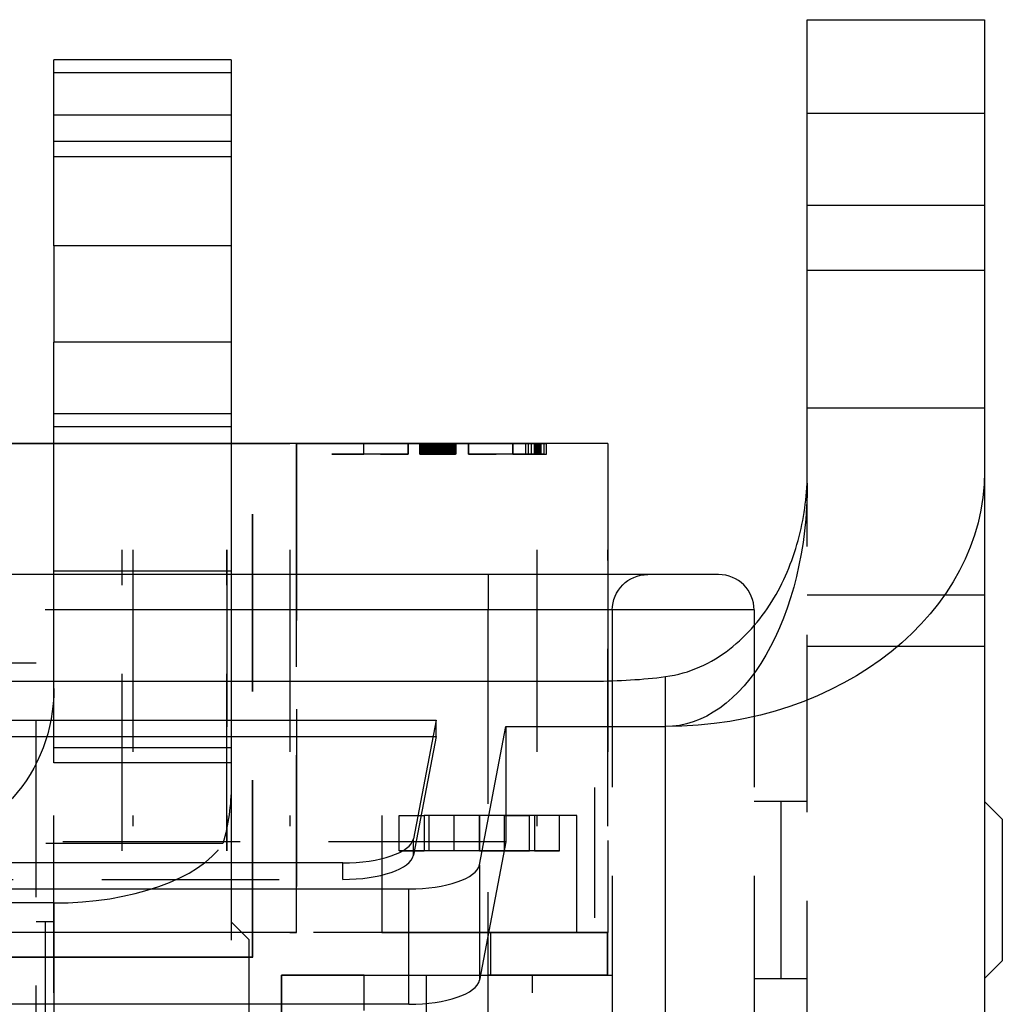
# Model space of a CAD drawing. Extents: x 2651 to 7771, y -1163 to 1075.
# Tile 448 of 490: x 5245 to 5272, y 1005 to 1033. Entities that reach past the tile are written whole.
import ezdxf

# ---------------------------------------------------------------- set-up
doc = ezdxf.new("R2010")
doc.units = 0
doc.header["$LTSCALE"] = 10
doc.linetypes.add('DASHED', pattern=[0.75, 0.5, -0.25])
doc.linetypes.add('PHANTOM', pattern=[2.5, 1.25, -0.25, 0.25, -0.25, 0.25, -0.25])
doc.layers.add('15', color=7, linetype='CONTINUOUS')
doc.layers.add('DIM', color=3, linetype='CONTINUOUS')

# ---------------------------------------------------------------- blocks, each defined once
blk = doc.blocks.new('A$C069B29F4')
at = {"layer": '15', "color": 53, "linetype": 'Continuous'}
for p, q in [((61.3, 632.272), (61.3, 645.351)), ((61.3, 645.351), (66.3, 645.351)), ((66.3, 645.351), (66.3, 632.61)), ((40.05, 642.653), (40.05, 644.217)), ((45.05, 644.217), (40.05, 644.217)), ((45.05, 644.217), (45.05, 642.653)), ((40.05, 638.966), (40.05, 642.653)), ((45.05, 642.653), (45.05, 638.966)), ((40.05, 638.966), (40.05, 636.252)), ((45.05, 638.966), (45.05, 636.252)), ((40.05, 633.859), (40.05, 636.252)), ((45.05, 636.252), (45.05, 633.859)), ((40.05, 633.395), (40.05, 633.859)), ((45.05, 633.859), (45.05, 633.395)), ((66.3, 632.61), (66.3, 615.01)), ((-55.7, 626.689), (55.3, 626.689)), ((-51.23, 625.589), (50.83, 625.589)), ((50.83, 625.589), (50.191, 622.24)), ((52.056, 621.507), (52.8, 625.406)), ((52.8, 625.406), (57.3, 625.406)), ((52.8, 625.406), (52.8, 622.15)), ((-51.141, 625.124), (50.741, 625.124)), ((66.8, 622.795), (66.3, 623.295)), ((66.8, 622.795), (66.8, 618.795)), ((52.8, 622.15), (52.056, 618.25)), ((48.196, 621.558), (-48.596, 621.558)), ((-50.461, 620.825), (50.061, 620.825)), ((66.3, 618.295), (66.8, 618.795)), ((50.061, 617.569), (-50.461, 617.569))]:
    blk.add_line(p, q, dxfattribs=at)
at = {"layer": '15', "color": 252, "linetype": 'DASHED'}
for p, q in [((45.05, 643.851), (40.05, 643.851)), ((61.3, 642.713), (66.3, 642.713)), ((45.05, 641.915), (40.05, 641.915)), ((45.05, 641.482), (40.05, 641.482)), ((61.3, 640.119), (66.3, 640.119)), ((61.3, 638.287), (66.3, 638.287)), ((61.3, 634.396), (66.3, 634.396)), ((41.974, 621.895), (41.974, 630.395)), ((41.977, 621.895), (41.977, 630.395)), ((42.273, 630.395), (42.273, 622.595)), ((44.929, 621.895), (44.929, 630.395)), ((44.931, 630.395), (44.931, 621.895)), ((46.705, 630.395), (46.705, 622.595)), ((53.67, 630.395), (53.67, 622.595)), ((55.67, 622.595), (55.67, 630.395)), ((45.05, 629.789), (40.05, 629.789)), ((42.277, 629.695), (42.277, 622.595)), ((46.708, 629.695), (46.708, 622.595)), ((53.673, 629.695), (53.673, 622.595)), ((61.3, 627.678), (66.3, 627.678)), ((52.3, 615.73), (52.3, 626.689)), ((45.05, 624.383), (40.05, 624.383)), ((55.3, 623.689), (55.3, 620.013)), ((50.191, 621.775), (50.191, 622.24)), ((48.196, 621.093), (48.196, 621.558)), ((40.05, 620.428), (40.05, 612.892)), ((52.368, 619.595), (52.368, 618.395)), ((52.374, 618.395), (52.374, 619.595)), ((55.669, 618.395), (55.669, 619.595))]:
    blk.add_line(p, q, dxfattribs=at)
at = {"layer": '15', "color": 252, "linetype": 'PHANTOM'}
for p, q in [((45.05, 642.653), (40.05, 642.653)), ((45.05, 638.966), (40.05, 638.966)), ((45.05, 636.252), (40.05, 636.252)), ((45.05, 633.859), (40.05, 633.859)), ((42.277, 630.395), (42.277, 629.695)), ((46.708, 630.395), (46.708, 629.695)), ((53.673, 630.395), (53.673, 629.695)), ((52.3, 629.695), (52.3, 628.695)), ((52.3, 628.695), (-52.7, 628.695)), ((52.3, 626.689), (52.3, 628.695)), ((59.8, 628.695), (52.3, 628.695)), ((57.3, 625.406), (57.3, 626.814)), ((57.3, 615.73), (57.3, 625.406)), ((52.056, 621.507), (52.056, 618.25)), ((50.061, 617.569), (50.061, 620.825))]:
    blk.add_line(p, q, dxfattribs=at)
at = {"layer": '15', "color": 53, "linetype": 'DASHED'}
for p, q in [((40.05, 634.241), (45.05, 634.241)), ((40.05, 629.789), (40.05, 633.395)), ((45.05, 633.395), (45.05, 629.789)), ((61.3, 615.49), (61.3, 632.272)), ((40.05, 624.81), (40.05, 629.789)), ((45.05, 629.789), (45.05, 624.81)), ((61.3, 629.12), (66.3, 629.12)), ((50.83, 625.124), (50.83, 625.589)), ((50.83, 625.124), (50.191, 621.775)), ((50.741, 625.124), (50.83, 625.124)), ((45.05, 624.81), (40.05, 624.81)), ((40.05, 624.383), (40.05, 624.81)), ((45.05, 624.81), (45.05, 624.383)), ((40.05, 610.395), (40.05, 624.383)), ((45.05, 624.383), (45.05, 610.395)), ((60.55, 623.295), (60.55, 623.121)), ((61.3, 623.295), (60.55, 623.295)), ((60.55, 623.121), (60.55, 618.295)), ((52.8, 622.15), (-53.2, 622.15)), ((44.82, 622.103), (36.05, 622.103)), ((-48.596, 621.093), (48.196, 621.093)), ((40.05, 620.428), (30.635, 620.428)), ((39.8, 619.895), (39.8, 614.895)), ((40.05, 619.895), (39.8, 619.895)), ((45.55, 619.395), (45.05, 619.895)), ((45.55, 619.395), (45.55, 615.395)), ((60.55, 618.295), (61.3, 618.295))]:
    blk.add_line(p, q, dxfattribs=at)
at = {"layer": '15', "color": 3, "linetype": 'Continuous'}
for p, q in [((41.977, 633.395), (23.923, 633.395)), ((25.052, 633.395), (42.277, 633.395)), ((37.419, 633.395), (41.974, 633.395)), ((42.273, 633.395), (38.547, 633.395)), ((41.974, 633.395), (44.929, 633.395)), ((44.931, 633.395), (41.977, 633.395)), ((46.705, 633.395), (42.273, 633.395)), ((42.277, 633.395), (46.708, 633.395)), ((44.929, 633.395), (45.656, 633.395)), ((45.657, 633.395), (44.931, 633.395)), ((45.656, 633.395), (45.657, 633.395)), ((46.893, 633.395), (46.705, 633.395)), ((46.896, 633.395), (46.708, 633.395)), ((50.76, 633.395), (46.893, 633.395)), ((46.896, 633.395), (53.673, 633.395)), ((46.896, 629.695), (46.896, 633.395)), ((48.789, 633.395), (50.042, 633.395)), ((50.043, 633.395), (48.79, 633.395)), ((50.371, 633.395), (50.372, 633.395)), ((50.372, 633.395), (50.371, 633.395)), ((50.372, 633.395), (50.376, 633.395)), ((50.377, 633.395), (50.372, 633.395)), ((50.376, 633.395), (50.383, 633.395)), ((50.384, 633.395), (50.377, 633.395)), ((50.383, 633.395), (50.393, 633.395)), ((50.395, 633.395), (50.384, 633.395)), ((50.387, 633.395), (50.76, 633.395)), ((50.388, 633.395), (50.387, 633.395)), ((50.76, 633.395), (50.388, 633.395)), ((50.388, 633.395), (50.76, 633.395)), ((50.388, 633.395), (50.388, 633.395)), ((50.76, 633.395), (50.388, 633.395)), ((50.938, 633.395), (50.388, 633.395)), ((50.388, 633.395), (50.76, 633.395)), ((50.388, 633.395), (50.388, 633.395)), ((50.548, 633.395), (50.388, 633.395)), ((50.388, 633.395), (50.548, 633.395)), ((50.388, 633.395), (50.388, 633.395)), ((50.388, 633.395), (50.938, 633.395)), ((50.388, 633.395), (50.388, 633.395)), ((50.745, 633.395), (50.388, 633.395)), ((50.388, 633.395), (50.745, 633.395)), ((50.388, 633.395), (50.388, 633.395)), ((50.687, 633.395), (50.388, 633.395)), ((51.137, 633.395), (50.388, 633.395)), ((50.388, 633.395), (51.137, 633.395)), ((50.388, 633.395), (50.388, 633.395)), ((51.37, 633.395), (50.388, 633.395)), ((50.388, 633.395), (51.37, 633.395)), ((50.388, 633.395), (50.388, 633.395)), ((50.388, 633.395), (51.37, 633.395)), ((50.388, 633.395), (50.388, 633.395)), ((50.789, 633.395), (50.388, 633.395)), ((50.388, 633.395), (50.724, 633.395)), ((50.388, 633.395), (50.388, 633.395)), ((51.37, 633.395), (50.388, 633.395)), ((50.393, 633.395), (50.405, 633.395)), ((50.407, 633.395), (50.395, 633.395)), ((50.405, 633.395), (50.419, 633.395)), ((50.422, 633.395), (50.407, 633.395)), ((50.419, 633.395), (50.436, 633.395)), ((50.439, 633.395), (50.422, 633.395)), ((50.436, 633.395), (50.456, 633.395)), ((50.932, 633.395), (50.439, 633.395)), ((50.456, 633.395), (50.477, 633.395)), ((50.477, 633.395), (50.501, 633.395)), ((50.501, 633.395), (50.528, 633.395)), ((50.528, 633.395), (50.556, 633.395)), ((50.548, 633.395), (50.548, 633.395)), ((50.556, 633.395), (50.586, 633.395)), ((50.586, 633.395), (50.619, 633.395)), ((50.619, 633.395), (50.653, 633.395)), ((50.619, 633.395), (50.622, 633.395)), ((50.619, 633.395), (50.619, 633.395)), ((50.622, 633.395), (50.619, 633.395)), ((50.622, 633.395), (50.626, 633.395)), ((50.633, 633.395), (50.622, 633.395)), ((50.626, 633.395), (50.932, 633.395)), ((50.65, 633.395), (50.633, 633.395)), ((50.674, 633.395), (50.65, 633.395)), ((50.653, 633.395), (50.69, 633.395)), ((50.703, 633.395), (50.674, 633.395)), ((50.725, 633.395), (50.687, 633.395)), ((50.69, 633.395), (50.728, 633.395)), ((50.738, 633.395), (50.703, 633.395)), ((50.724, 633.395), (50.782, 633.395)), ((50.762, 633.395), (50.725, 633.395)), ((50.728, 633.395), (50.768, 633.395)), ((50.778, 633.395), (50.738, 633.395)), ((50.745, 633.395), (50.745, 633.395)), ((50.801, 633.395), (50.762, 633.395)), ((50.768, 633.395), (50.809, 633.395)), ((50.822, 633.395), (50.778, 633.395)), ((50.782, 633.395), (50.839, 633.395)), ((50.845, 633.395), (50.789, 633.395)), ((50.822, 633.395), (50.801, 633.395)), ((50.809, 633.395), (50.853, 633.395)), ((50.852, 633.395), (50.822, 633.395)), ((50.871, 633.395), (50.822, 633.395)), ((50.823, 633.395), (50.892, 633.395)), ((50.872, 633.395), (50.823, 633.395)), ((50.839, 633.395), (50.894, 633.395)), ((50.893, 633.395), (50.845, 633.395)), ((50.887, 633.395), (50.852, 633.395)), ((50.853, 633.395), (50.896, 633.395)), ((50.917, 633.395), (50.871, 633.395)), ((50.922, 633.395), (50.872, 633.395)), ((50.928, 633.395), (50.887, 633.395)), ((50.892, 633.395), (50.962, 633.395)), ((50.945, 633.395), (50.893, 633.395)), ((50.894, 633.395), (50.945, 633.395)), ((50.896, 633.395), (50.937, 633.395)), ((50.96, 633.395), (50.917, 633.395)), ((50.973, 633.395), (50.922, 633.395)), ((50.973, 633.395), (50.928, 633.395)), ((50.932, 633.395), (50.932, 633.395)), ((50.937, 633.395), (50.977, 633.395)), ((51, 633.395), (50.96, 633.395)), ((50.962, 633.395), (51.027, 633.395)), ((51.021, 633.395), (50.973, 633.395)), ((51.025, 633.395), (50.973, 633.395)), ((50.977, 633.395), (51.015, 633.395)), ((51.035, 633.395), (51, 633.395)), ((51.015, 633.395), (51.052, 633.395)), ((51.07, 633.395), (51.021, 633.395)), ((51.078, 633.395), (51.025, 633.395)), ((51.027, 633.395), (51.37, 633.395)), ((51.066, 633.395), (51.035, 633.395)), ((51.052, 633.395), (51.088, 633.395)), ((51.092, 633.395), (51.066, 633.395)), ((51.115, 633.395), (51.07, 633.395)), ((51.37, 633.395), (51.078, 633.395)), ((51.088, 633.395), (51.122, 633.395)), ((51.113, 633.395), (51.092, 633.395)), ((51.101, 633.395), (51.113, 633.395)), ((51.349, 633.395), (51.101, 633.395)), ((51.129, 633.395), (51.113, 633.395)), ((51.113, 633.395), (51.123, 633.395)), ((51.156, 633.395), (51.115, 633.395)), ((51.122, 633.395), (51.154, 633.395)), ((51.123, 633.395), (51.131, 633.395)), ((51.138, 633.395), (51.129, 633.395)), ((51.131, 633.395), (51.137, 633.395)), ((51.137, 633.395), (51.137, 633.395)), ((51.37, 633.395), (51.137, 633.395)), ((51.137, 633.395), (51.37, 633.395)), ((51.137, 633.395), (51.14, 633.395)), ((51.142, 633.395), (51.138, 633.395)), ((51.14, 633.395), (51.142, 633.395)), ((51.154, 633.395), (51.369, 633.395)), ((51.37, 633.395), (51.154, 633.395)), ((51.154, 633.395), (51.37, 633.395)), ((51.37, 633.395), (51.154, 633.395)), ((51.37, 633.395), (51.154, 633.395)), ((51.154, 633.395), (51.37, 633.395)), ((51.154, 633.395), (51.37, 633.395)), ((51.154, 633.395), (51.184, 633.395)), ((53.422, 633.395), (51.154, 633.395)), ((51.193, 633.395), (51.156, 633.395)), ((51.184, 633.395), (51.212, 633.395)), ((51.227, 633.395), (51.193, 633.395)), ((51.212, 633.395), (51.239, 633.395)), ((51.256, 633.395), (51.227, 633.395)), ((51.239, 633.395), (51.264, 633.395)), ((51.283, 633.395), (51.256, 633.395)), ((51.264, 633.395), (51.286, 633.395)), ((51.306, 633.395), (51.283, 633.395)), ((51.286, 633.395), (51.306, 633.395)), ((51.325, 633.395), (51.306, 633.395)), ((51.306, 633.395), (51.325, 633.395)), ((51.342, 633.395), (51.325, 633.395)), ((51.325, 633.395), (51.341, 633.395)), ((51.341, 633.395), (51.354, 633.395)), ((51.355, 633.395), (51.342, 633.395)), ((51.361, 633.395), (51.349, 633.395)), ((51.354, 633.395), (51.366, 633.395)), ((51.365, 633.395), (51.355, 633.395)), ((51.372, 633.395), (51.361, 633.395)), ((51.372, 633.395), (51.365, 633.395)), ((51.366, 633.395), (51.375, 633.395)), ((51.369, 633.395), (51.37, 633.395)), ((51.37, 633.395), (51.37, 633.395)), ((51.37, 633.395), (51.37, 633.395)), ((51.37, 633.395), (51.372, 633.395)), ((51.37, 633.395), (51.37, 633.395)), ((51.37, 633.395), (51.37, 633.395)), ((51.37, 633.395), (51.37, 633.395)), ((51.37, 633.395), (51.37, 633.395)), ((51.376, 633.395), (51.372, 633.395)), ((51.372, 633.395), (51.374, 633.395)), ((51.38, 633.395), (51.372, 633.395)), ((51.374, 633.395), (51.375, 633.395)), ((51.375, 633.395), (51.376, 633.395)), ((51.375, 633.395), (51.381, 633.395)), ((51.378, 633.395), (51.376, 633.395)), ((51.376, 633.395), (51.377, 633.395)), ((51.377, 633.395), (51.378, 633.395)), ((51.377, 633.395), (51.377, 633.395)), ((51.385, 633.395), (51.38, 633.395)), ((51.381, 633.395), (51.385, 633.395)), ((51.387, 633.395), (51.385, 633.395)), ((51.385, 633.395), (51.387, 633.395)), ((51.74, 633.395), (52.993, 633.395)), ((52.994, 633.395), (51.741, 633.395)), ((53.353, 633.395), (53.422, 633.395)), ((53.353, 633.395), (53.944, 633.395)), ((55.672, 633.395), (53.673, 633.395)), ((55.67, 633.395), (53.875, 633.395)), ((55.67, 633.395), (55.672, 633.395)), ((55.672, 633.395), (55.672, 629.695))]:
    blk.add_line(p, q, dxfattribs=at)
at = {"layer": '15', "color": 3, "linetype": 'DASHED'}
for p, q in [((45.656, 618.895), (45.656, 633.395)), ((45.657, 618.895), (45.657, 633.395)), ((46.893, 633.395), (46.893, 619.595)), ((48.79, 633.095), (48.79, 633.395)), ((50.042, 633.095), (50.042, 633.395)), ((50.043, 633.395), (50.043, 633.095)), ((50.371, 633.095), (50.371, 633.395)), ((50.372, 633.095), (50.372, 633.395)), ((50.372, 633.095), (50.372, 633.395)), ((50.376, 633.095), (50.376, 633.395)), ((50.377, 633.095), (50.377, 633.395)), ((50.383, 633.095), (50.383, 633.395)), ((50.384, 633.095), (50.384, 633.395)), ((50.387, 633.095), (50.387, 633.395)), ((50.388, 633.095), (50.388, 633.395)), ((50.388, 633.095), (50.388, 633.395)), ((50.388, 633.095), (50.388, 633.395)), ((50.388, 633.095), (50.388, 633.395)), ((50.388, 633.095), (50.388, 633.395)), ((50.388, 633.095), (50.388, 633.395)), ((50.388, 633.095), (50.388, 633.395)), ((50.388, 633.095), (50.388, 633.395)), ((50.388, 633.095), (50.388, 633.395)), ((50.388, 633.095), (50.388, 633.395)), ((50.388, 633.095), (50.388, 633.395)), ((50.388, 633.095), (50.388, 633.395)), ((50.388, 633.095), (50.388, 633.395)), ((50.388, 633.095), (50.388, 633.395)), ((50.388, 633.095), (50.388, 633.395)), ((50.388, 633.095), (50.388, 633.395)), ((50.388, 633.095), (50.388, 633.395)), ((50.388, 633.095), (50.388, 633.395)), ((50.388, 633.095), (50.388, 633.395)), ((50.393, 633.095), (50.393, 633.395)), ((50.395, 633.095), (50.395, 633.395)), ((50.405, 633.095), (50.405, 633.395)), ((50.407, 633.095), (50.407, 633.395)), ((50.419, 633.095), (50.419, 633.395)), ((50.422, 633.095), (50.422, 633.395)), ((50.436, 633.095), (50.436, 633.395)), ((50.439, 633.095), (50.439, 633.395)), ((50.456, 633.095), (50.456, 633.395)), ((50.477, 633.095), (50.477, 633.395)), ((50.501, 633.095), (50.501, 633.395)), ((50.528, 633.095), (50.528, 633.395)), ((50.548, 633.095), (50.548, 633.395)), ((50.548, 633.095), (50.548, 633.395)), ((50.556, 633.095), (50.556, 633.395)), ((50.586, 633.095), (50.586, 633.395)), ((50.619, 633.095), (50.619, 633.395)), ((50.619, 633.095), (50.619, 633.395)), ((50.619, 633.095), (50.619, 633.395)), ((50.622, 633.095), (50.622, 633.395)), ((50.622, 633.095), (50.622, 633.395)), ((50.626, 633.095), (50.626, 633.395)), ((50.633, 633.095), (50.633, 633.395)), ((50.65, 633.095), (50.65, 633.395)), ((50.653, 633.095), (50.653, 633.395)), ((50.674, 633.095), (50.674, 633.395)), ((50.687, 633.095), (50.687, 633.395)), ((50.69, 633.095), (50.69, 633.395)), ((50.703, 633.095), (50.703, 633.395)), ((50.724, 633.095), (50.724, 633.395)), ((50.725, 633.095), (50.725, 633.395)), ((50.728, 633.095), (50.728, 633.395)), ((50.738, 633.095), (50.738, 633.395)), ((50.745, 633.095), (50.745, 633.395)), ((50.745, 633.095), (50.745, 633.395)), ((50.76, 633.395), (50.941, 633.395)), ((50.774, 633.395), (50.76, 633.395)), ((50.76, 633.395), (50.774, 633.395)), ((50.941, 633.395), (50.76, 633.395)), ((50.76, 633.395), (51.154, 633.395)), ((50.941, 633.395), (50.76, 633.395)), ((50.76, 633.395), (50.76, 633.395)), ((50.76, 633.095), (50.76, 633.395)), ((50.76, 633.095), (50.76, 633.395)), ((50.76, 633.395), (50.918, 633.395)), ((50.917, 633.395), (50.76, 633.395)), ((50.762, 633.095), (50.762, 633.395)), ((50.768, 633.095), (50.768, 633.395)), ((50.774, 633.395), (50.774, 633.395)), ((50.774, 633.095), (50.774, 633.395)), ((50.774, 633.095), (50.774, 633.395)), ((50.778, 633.095), (50.778, 633.395)), ((50.782, 633.095), (50.782, 633.395)), ((50.789, 633.095), (50.789, 633.395)), ((50.801, 633.095), (50.801, 633.395)), ((50.809, 633.095), (50.809, 633.395)), ((50.822, 633.095), (50.822, 633.395)), ((50.822, 633.095), (50.822, 633.395)), ((50.823, 633.095), (50.823, 633.395)), ((50.839, 633.095), (50.839, 633.395)), ((50.845, 633.095), (50.845, 633.395)), ((50.852, 633.095), (50.852, 633.395)), ((50.853, 633.095), (50.853, 633.395)), ((50.871, 633.095), (50.871, 633.395)), ((50.872, 633.095), (50.872, 633.395)), ((50.887, 633.095), (50.887, 633.395)), ((50.892, 633.095), (50.892, 633.395)), ((50.893, 633.095), (50.893, 633.395)), ((50.894, 633.095), (50.894, 633.395)), ((50.896, 633.095), (50.896, 633.395)), ((50.917, 633.095), (50.917, 633.395)), ((50.966, 633.395), (50.917, 633.395)), ((50.917, 633.095), (50.917, 633.395)), ((50.918, 633.395), (50.918, 633.095)), ((50.918, 633.395), (50.966, 633.395)), ((50.922, 633.095), (50.922, 633.395)), ((50.928, 633.095), (50.928, 633.395)), ((50.932, 633.095), (50.932, 633.395)), ((50.932, 633.095), (50.932, 633.395)), ((50.937, 633.095), (50.937, 633.395)), ((51.154, 633.395), (50.938, 633.395)), ((50.938, 633.395), (50.941, 633.395)), ((50.938, 633.395), (50.945, 633.395)), ((50.938, 633.395), (50.938, 633.395)), ((50.939, 633.395), (50.938, 633.395)), ((50.938, 633.095), (50.938, 633.395)), ((50.938, 633.095), (50.938, 633.395)), ((50.941, 633.395), (50.939, 633.395)), ((50.939, 633.095), (50.939, 633.395)), ((50.941, 633.095), (50.941, 633.395)), ((50.945, 633.095), (50.945, 633.395)), ((50.945, 633.395), (50.966, 633.395)), ((50.945, 633.095), (50.945, 633.395)), ((50.96, 633.095), (50.96, 633.395)), ((50.962, 633.095), (50.962, 633.395)), ((50.966, 633.395), (51.001, 633.395)), ((50.966, 633.095), (50.966, 633.395)), ((51.012, 633.395), (50.966, 633.395)), ((50.966, 633.395), (51.012, 633.395)), ((50.966, 633.095), (50.966, 633.395)), ((50.966, 633.095), (50.966, 633.395)), ((50.973, 633.095), (50.973, 633.395)), ((50.977, 633.095), (50.977, 633.395)), ((51, 633.095), (51, 633.395)), ((51.001, 633.395), (51.049, 633.395)), ((51.001, 633.095), (51.001, 633.395)), ((51.011, 633.395), (51.011, 633.395)), ((51.011, 633.095), (51.011, 633.395)), ((51.011, 633.095), (51.011, 633.395)), ((51.057, 633.395), (51.012, 633.395)), ((51.012, 633.395), (51.057, 633.395)), ((51.012, 633.095), (51.012, 633.395)), ((51.012, 633.095), (51.012, 633.395)), ((51.015, 633.095), (51.015, 633.395)), ((51.021, 633.095), (51.021, 633.395)), ((51.025, 633.095), (51.025, 633.395)), ((51.027, 633.095), (51.027, 633.395)), ((51.035, 633.095), (51.035, 633.395)), ((51.049, 633.095), (51.049, 633.395)), ((51.049, 633.395), (51.103, 633.395)), ((51.052, 633.095), (51.052, 633.395)), ((51.057, 633.095), (51.057, 633.395)), ((51.066, 633.095), (51.066, 633.395)), ((51.07, 633.095), (51.07, 633.395)), ((51.078, 633.095), (51.078, 633.395)), ((51.088, 633.095), (51.088, 633.395)), ((51.092, 633.095), (51.092, 633.395)), ((51.101, 633.095), (51.101, 633.395)), ((51.103, 633.395), (51.103, 633.095)), ((51.103, 633.395), (51.14, 633.395)), ((51.113, 633.095), (51.113, 633.395)), ((51.113, 633.095), (51.113, 633.395)), ((51.115, 633.095), (51.115, 633.395)), ((51.122, 633.095), (51.122, 633.395)), ((51.123, 633.095), (51.123, 633.395)), ((51.129, 633.095), (51.129, 633.395)), ((51.131, 633.095), (51.131, 633.395)), ((51.137, 633.395), (51.137, 633.395)), ((51.137, 633.395), (51.137, 633.395)), ((51.137, 633.095), (51.137, 633.395)), ((51.137, 633.095), (51.137, 633.395)), ((51.137, 633.095), (51.137, 633.395)), ((51.137, 633.095), (51.137, 633.395)), ((51.137, 633.095), (51.137, 633.395)), ((51.138, 633.095), (51.138, 633.395)), ((51.14, 633.095), (51.14, 633.395)), ((51.14, 633.395), (51.154, 633.395)), ((51.14, 633.095), (51.14, 633.395)), ((51.142, 633.095), (51.142, 633.395)), ((51.152, 633.395), (51.154, 633.395)), ((51.154, 633.395), (51.152, 633.395)), ((51.152, 633.395), (51.154, 633.395)), ((51.154, 633.395), (51.152, 633.395)), ((51.152, 633.395), (51.154, 633.395)), ((51.154, 633.395), (51.152, 633.395)), ((51.153, 633.395), (51.152, 633.395)), ((51.152, 633.095), (51.152, 633.395)), ((51.154, 633.395), (51.153, 633.395)), ((51.153, 633.095), (51.153, 633.395)), ((51.154, 633.095), (51.154, 633.395)), ((51.154, 633.395), (51.154, 633.395)), ((51.154, 633.095), (51.154, 633.395)), ((51.154, 633.095), (51.154, 633.395)), ((51.156, 633.095), (51.156, 633.395)), ((51.184, 633.095), (51.184, 633.395)), ((51.193, 633.095), (51.193, 633.395)), ((51.212, 633.095), (51.212, 633.395)), ((51.227, 633.095), (51.227, 633.395)), ((51.239, 633.095), (51.239, 633.395)), ((51.256, 633.095), (51.256, 633.395)), ((51.264, 633.095), (51.264, 633.395)), ((51.283, 633.095), (51.283, 633.395)), ((51.286, 633.095), (51.286, 633.395)), ((51.306, 633.095), (51.306, 633.395)), ((51.306, 633.095), (51.306, 633.395)), ((51.325, 633.095), (51.325, 633.395)), ((51.325, 633.095), (51.325, 633.395)), ((51.341, 633.095), (51.341, 633.395)), ((51.342, 633.095), (51.342, 633.395)), ((51.349, 633.095), (51.349, 633.395)), ((51.354, 633.095), (51.354, 633.395)), ((51.355, 633.095), (51.355, 633.395)), ((51.361, 633.095), (51.361, 633.395)), ((51.365, 633.095), (51.365, 633.395)), ((51.366, 633.095), (51.366, 633.395)), ((51.369, 633.395), (51.369, 633.095)), ((51.37, 633.095), (51.37, 633.395)), ((51.37, 633.095), (51.37, 633.395)), ((51.37, 633.095), (51.37, 633.395)), ((51.37, 633.395), (51.37, 633.095)), ((51.37, 633.395), (51.37, 633.095)), ((51.37, 633.095), (51.37, 633.395)), ((51.37, 633.395), (51.37, 633.095)), ((51.37, 633.095), (51.37, 633.395)), ((51.37, 633.395), (51.37, 633.095)), ((51.37, 633.395), (51.37, 633.095)), ((51.37, 633.095), (51.37, 633.395)), ((51.37, 633.095), (51.37, 633.395)), ((51.37, 633.095), (51.37, 633.395)), ((51.37, 633.095), (51.37, 633.395)), ((51.372, 633.095), (51.372, 633.395)), ((51.372, 633.095), (51.372, 633.395)), ((51.372, 633.095), (51.372, 633.395)), ((51.374, 633.095), (51.374, 633.395)), ((51.375, 633.095), (51.375, 633.395)), ((51.375, 633.095), (51.375, 633.395)), ((51.376, 633.095), (51.376, 633.395)), ((51.376, 633.095), (51.376, 633.395)), ((51.377, 633.095), (51.377, 633.395)), ((51.377, 633.095), (51.377, 633.395)), ((51.378, 633.095), (51.378, 633.395)), ((51.38, 633.095), (51.38, 633.395)), ((51.381, 633.095), (51.381, 633.395)), ((51.385, 633.095), (51.385, 633.395)), ((51.385, 633.395), (51.385, 633.095)), ((51.387, 633.095), (51.387, 633.395)), ((51.74, 633.395), (51.74, 633.095)), ((51.741, 633.095), (51.741, 633.395)), ((52.993, 633.395), (52.993, 633.095)), ((52.994, 633.095), (52.994, 633.395)), ((53.353, 633.395), (53.353, 633.095)), ((53.422, 633.395), (53.515, 633.395)), ((53.423, 633.395), (53.423, 633.095)), ((53.515, 633.395), (53.515, 633.395)), ((53.515, 633.395), (53.515, 633.395)), ((53.515, 633.395), (53.515, 633.095)), ((53.515, 633.395), (53.515, 633.095)), ((53.515, 633.395), (53.515, 633.095)), ((53.515, 633.395), (53.515, 633.095)), ((53.602, 633.095), (53.602, 633.395)), ((53.612, 633.395), (53.612, 633.395)), ((53.612, 633.395), (53.612, 633.095)), ((53.614, 633.395), (53.614, 633.095)), ((53.631, 633.395), (53.631, 633.095)), ((53.647, 633.395), (53.647, 633.095)), ((53.656, 633.095), (53.656, 633.395)), ((53.656, 633.395), (53.656, 633.395)), ((53.656, 633.395), (53.656, 633.095)), ((53.875, 633.395), (53.67, 633.395)), ((53.671, 633.395), (53.671, 633.095)), ((53.706, 633.395), (53.706, 633.095)), ((53.733, 633.395), (53.733, 633.095)), ((53.733, 633.395), (53.733, 633.395)), ((53.875, 633.395), (53.733, 633.395)), ((53.746, 633.395), (53.746, 633.095)), ((53.773, 633.395), (53.773, 633.095)), ((53.875, 633.395), (53.773, 633.395)), ((53.783, 633.395), (53.783, 633.395)), ((53.783, 633.395), (53.783, 633.095)), ((53.783, 633.395), (53.783, 633.095)), ((53.783, 633.395), (53.875, 633.395)), ((53.875, 633.095), (53.875, 633.395)), ((53.944, 633.095), (53.944, 633.395)), ((48.789, 633.095), (48.79, 633.095)), ((50.043, 633.095), (48.79, 633.095)), ((50.372, 633.095), (50.371, 633.095)), ((50.371, 633.095), (50.372, 633.095)), ((50.377, 633.095), (50.372, 633.095)), ((50.372, 633.095), (50.376, 633.095)), ((50.376, 633.095), (50.383, 633.095)), ((50.384, 633.095), (50.377, 633.095)), ((50.383, 633.095), (50.393, 633.095)), ((50.395, 633.095), (50.384, 633.095)), ((50.388, 633.095), (50.387, 633.095)), ((50.387, 633.095), (50.388, 633.095)), ((50.439, 633.095), (50.388, 633.095)), ((50.388, 633.095), (50.388, 633.095)), ((50.388, 633.095), (50.724, 633.095)), ((50.388, 633.095), (50.388, 633.095)), ((50.439, 633.095), (50.388, 633.095)), ((50.388, 633.095), (50.388, 633.095)), ((50.388, 633.095), (50.388, 633.095)), ((50.388, 633.095), (50.388, 633.095)), ((50.388, 633.095), (50.388, 633.095)), ((50.388, 633.095), (50.388, 633.095)), ((50.388, 633.095), (50.388, 633.095)), ((50.388, 633.095), (50.388, 633.095)), ((50.687, 633.095), (50.388, 633.095)), ((50.388, 633.095), (50.388, 633.095)), ((50.388, 633.095), (50.745, 633.095)), ((50.388, 633.095), (50.388, 633.095)), ((50.388, 633.095), (50.388, 633.095)), ((50.388, 633.095), (50.388, 633.095)), ((50.388, 633.095), (50.388, 633.095)), ((51.37, 633.095), (50.388, 633.095)), ((50.388, 633.095), (50.548, 633.095)), ((50.388, 633.095), (51.37, 633.095)), ((50.548, 633.095), (50.388, 633.095)), ((50.388, 633.095), (50.388, 633.095)), ((50.388, 633.095), (50.388, 633.095)), ((50.388, 633.095), (50.388, 633.095)), ((50.388, 633.095), (50.388, 633.095)), ((50.388, 633.095), (50.388, 633.095)), ((50.393, 633.095), (50.405, 633.095)), ((50.407, 633.095), (50.395, 633.095)), ((50.405, 633.095), (50.419, 633.095)), ((50.422, 633.095), (50.407, 633.095)), ((50.419, 633.095), (50.436, 633.095)), ((50.439, 633.095), (50.422, 633.095)), ((50.436, 633.095), (50.456, 633.095)), ((50.932, 633.095), (50.439, 633.095)), ((50.456, 633.095), (50.477, 633.095)), ((50.477, 633.095), (50.501, 633.095)), ((50.501, 633.095), (50.528, 633.095)), ((50.528, 633.095), (50.556, 633.095)), ((50.548, 633.095), (50.548, 633.095)), ((50.556, 633.095), (50.586, 633.095)), ((50.586, 633.095), (50.619, 633.095)), ((50.619, 633.095), (50.622, 633.095)), ((50.619, 633.095), (50.619, 633.095)), ((50.622, 633.095), (50.619, 633.095)), ((50.619, 633.095), (50.653, 633.095)), ((50.622, 633.095), (50.626, 633.095)), ((50.633, 633.095), (50.622, 633.095)), ((50.65, 633.095), (50.633, 633.095)), ((50.674, 633.095), (50.65, 633.095)), ((50.653, 633.095), (50.69, 633.095)), ((50.703, 633.095), (50.674, 633.095)), ((50.725, 633.095), (50.687, 633.095)), ((50.69, 633.095), (50.728, 633.095)), ((50.738, 633.095), (50.703, 633.095)), ((50.724, 633.095), (50.782, 633.095)), ((50.762, 633.095), (50.725, 633.095)), ((50.728, 633.095), (50.768, 633.095)), ((50.778, 633.095), (50.738, 633.095)), ((50.745, 633.095), (50.745, 633.095)), ((50.76, 633.095), (50.76, 633.095)), ((50.76, 633.095), (50.918, 633.095)), ((50.917, 633.095), (50.76, 633.095)), ((50.801, 633.095), (50.762, 633.095)), ((50.768, 633.095), (50.809, 633.095)), ((50.774, 633.095), (50.774, 633.095)), ((50.822, 633.095), (50.778, 633.095)), ((50.782, 633.095), (50.839, 633.095)), ((50.845, 633.095), (50.789, 633.095)), ((50.822, 633.095), (50.801, 633.095)), ((50.809, 633.095), (50.853, 633.095)), ((50.871, 633.095), (50.822, 633.095)), ((50.852, 633.095), (50.822, 633.095)), ((50.823, 633.095), (50.892, 633.095)), ((50.872, 633.095), (50.823, 633.095)), ((50.839, 633.095), (50.894, 633.095)), ((50.893, 633.095), (50.845, 633.095)), ((50.887, 633.095), (50.852, 633.095)), ((50.853, 633.095), (50.896, 633.095)), ((50.917, 633.095), (50.871, 633.095)), ((50.922, 633.095), (50.872, 633.095)), ((50.928, 633.095), (50.887, 633.095)), ((50.892, 633.095), (50.962, 633.095)), ((50.945, 633.095), (50.893, 633.095)), ((50.894, 633.095), (50.945, 633.095)), ((50.896, 633.095), (50.937, 633.095)), ((50.96, 633.095), (50.917, 633.095)), ((50.966, 633.095), (50.917, 633.095)), ((50.918, 633.095), (50.966, 633.095)), ((50.973, 633.095), (50.922, 633.095)), ((50.973, 633.095), (50.928, 633.095)), ((50.932, 633.095), (50.932, 633.095)), ((51.101, 633.095), (50.932, 633.095)), ((50.937, 633.095), (50.977, 633.095)), ((50.938, 633.095), (50.945, 633.095)), ((50.938, 633.095), (50.938, 633.095)), ((50.939, 633.095), (50.938, 633.095)), ((50.941, 633.095), (50.939, 633.095)), ((50.945, 633.095), (50.966, 633.095)), ((51, 633.095), (50.96, 633.095)), ((50.962, 633.095), (51.027, 633.095)), ((50.966, 633.095), (51.001, 633.095)), ((50.966, 633.095), (51.012, 633.095)), ((51.012, 633.095), (50.966, 633.095)), ((51.025, 633.095), (50.973, 633.095)), ((51.021, 633.095), (50.973, 633.095)), ((50.977, 633.095), (51.015, 633.095)), ((51.035, 633.095), (51, 633.095)), ((51.001, 633.095), (51.049, 633.095)), ((51.011, 633.095), (51.011, 633.095)), ((51.012, 633.095), (51.057, 633.095)), ((51.057, 633.095), (51.012, 633.095)), ((51.015, 633.095), (51.052, 633.095)), ((51.07, 633.095), (51.021, 633.095)), ((51.078, 633.095), (51.025, 633.095)), ((51.066, 633.095), (51.035, 633.095)), ((51.049, 633.095), (51.103, 633.095)), ((51.052, 633.095), (51.088, 633.095)), ((51.092, 633.095), (51.066, 633.095)), ((51.115, 633.095), (51.07, 633.095)), ((51.37, 633.095), (51.078, 633.095)), ((51.088, 633.095), (51.122, 633.095)), ((51.113, 633.095), (51.092, 633.095)), ((51.101, 633.095), (51.113, 633.095)), ((51.349, 633.095), (51.101, 633.095)), ((51.103, 633.095), (51.14, 633.095)), ((51.113, 633.095), (51.123, 633.095)), ((51.129, 633.095), (51.113, 633.095)), ((51.156, 633.095), (51.115, 633.095)), ((51.122, 633.095), (51.154, 633.095)), ((51.123, 633.095), (51.131, 633.095)), ((51.138, 633.095), (51.129, 633.095)), ((51.131, 633.095), (51.137, 633.095)), ((51.137, 633.095), (51.14, 633.095)), ((51.137, 633.095), (51.137, 633.095)), ((51.137, 633.095), (51.137, 633.095)), ((51.142, 633.095), (51.138, 633.095)), ((51.14, 633.095), (51.142, 633.095)), ((51.14, 633.095), (51.154, 633.095)), ((51.153, 633.095), (51.152, 633.095)), ((51.154, 633.095), (51.153, 633.095)), ((51.154, 633.095), (51.184, 633.095)), ((51.154, 633.095), (51.154, 633.095)), ((51.193, 633.095), (51.156, 633.095)), ((51.184, 633.095), (51.212, 633.095)), ((51.227, 633.095), (51.193, 633.095)), ((51.212, 633.095), (51.239, 633.095)), ((51.256, 633.095), (51.227, 633.095)), ((51.239, 633.095), (51.264, 633.095)), ((51.283, 633.095), (51.256, 633.095)), ((51.264, 633.095), (51.286, 633.095)), ((51.306, 633.095), (51.283, 633.095)), ((51.286, 633.095), (51.306, 633.095)), ((51.306, 633.095), (51.325, 633.095)), ((51.325, 633.095), (51.306, 633.095)), ((51.325, 633.095), (51.341, 633.095)), ((51.342, 633.095), (51.325, 633.095)), ((51.341, 633.095), (51.354, 633.095)), ((51.355, 633.095), (51.342, 633.095)), ((51.361, 633.095), (51.349, 633.095)), ((51.37, 633.095), (51.349, 633.095)), ((51.354, 633.095), (51.366, 633.095)), ((51.365, 633.095), (51.355, 633.095)), ((51.372, 633.095), (51.361, 633.095)), ((51.372, 633.095), (51.365, 633.095)), ((51.366, 633.095), (51.375, 633.095)), ((51.369, 633.095), (51.37, 633.095)), ((51.37, 633.095), (51.37, 633.095)), ((51.37, 633.095), (51.37, 633.095)), ((51.37, 633.095), (51.37, 633.095)), ((51.37, 633.095), (51.37, 633.095)), ((51.37, 633.095), (51.372, 633.095)), ((51.37, 633.095), (51.37, 633.095)), ((51.37, 633.095), (51.37, 633.095)), ((51.38, 633.095), (51.372, 633.095)), ((51.376, 633.095), (51.372, 633.095)), ((51.372, 633.095), (51.374, 633.095)), ((51.374, 633.095), (51.375, 633.095)), ((51.375, 633.095), (51.381, 633.095)), ((51.375, 633.095), (51.376, 633.095)), ((51.378, 633.095), (51.376, 633.095)), ((51.376, 633.095), (51.377, 633.095)), ((51.377, 633.095), (51.378, 633.095)), ((51.377, 633.095), (51.377, 633.095)), ((51.385, 633.095), (51.38, 633.095)), ((51.385, 633.095), (51.381, 633.095)), ((51.387, 633.095), (51.385, 633.095)), ((51.385, 633.095), (51.387, 633.095)), ((51.74, 633.095), (51.741, 633.095)), ((52.994, 633.095), (51.741, 633.095)), ((53.353, 633.095), (53.515, 633.095)), ((53.353, 633.095), (53.944, 633.095)), ((53.875, 633.095), (53.423, 633.095)), ((53.515, 633.095), (53.515, 633.095)), ((53.515, 633.095), (53.515, 633.095)), ((53.612, 633.095), (53.612, 633.095)), ((53.656, 633.095), (53.656, 633.095)), ((53.733, 633.095), (53.733, 633.095)), ((53.783, 633.095), (53.783, 633.095)), ((46.896, 619.595), (46.896, 629.695)), ((55.672, 629.695), (55.672, 619.595)), ((49.3, 622.895), (49.3, 619.595)), ((49.785, 621.895), (49.785, 622.895)), ((49.785, 622.895), (50.492, 622.895)), ((49.785, 622.895), (49.785, 622.895)), ((50.492, 622.895), (50.492, 621.895)), ((52.05, 622.895), (50.492, 622.895)), ((54.8, 622.895), (50.492, 622.895)), ((50.636, 621.895), (50.636, 622.895)), ((51.342, 621.895), (51.342, 622.895)), ((51.343, 621.895), (51.343, 622.895)), ((52.05, 621.895), (52.05, 622.895)), ((52.758, 622.895), (52.05, 622.895)), ((52.05, 622.895), (52.05, 621.895)), ((52.757, 621.895), (52.757, 622.895)), ((52.757, 622.895), (53.464, 622.895)), ((54.315, 622.895), (52.757, 622.895)), ((53.464, 622.895), (52.758, 622.895)), ((52.758, 621.895), (52.758, 622.895)), ((53.464, 621.895), (53.464, 622.895)), ((53.608, 622.895), (53.608, 621.895)), ((54.315, 621.895), (54.315, 622.895)), ((54.8, 619.595), (54.8, 622.895)), ((49.785, 621.895), (50.492, 621.895)), ((50.492, 621.895), (49.785, 621.895)), ((52.05, 621.895), (50.492, 621.895)), ((51.343, 621.895), (50.636, 621.895)), ((52.05, 621.895), (51.343, 621.895)), ((52.758, 621.895), (52.05, 621.895)), ((52.05, 621.895), (52.757, 621.895)), ((54.315, 621.895), (52.757, 621.895)), ((53.464, 621.895), (52.758, 621.895)), ((52.758, 621.895), (53.464, 621.895)), ((53.608, 621.895), (54.315, 621.895)), ((52.374, 619.595), (-52.026, 619.595)), ((42.277, 619.595), (25.052, 619.595)), ((46.708, 619.595), (42.277, 619.595)), ((46.896, 619.595), (46.708, 619.595)), ((46.708, 619.595), (46.893, 619.595)), ((53.673, 619.595), (46.896, 619.595)), ((49.3, 619.595), (54.8, 619.595)), ((55.674, 619.595), (52.374, 619.595)), ((53.67, 619.595), (55.67, 619.595)), ((55.672, 619.595), (53.673, 619.595)), ((55.669, 619.595), (53.673, 619.595)), ((55.674, 619.595), (55.672, 619.595)), ((55.674, 618.395), (55.674, 619.595)), ((41.977, 618.895), (23.923, 618.895)), ((37.419, 618.895), (41.974, 618.895)), ((41.974, 618.895), (44.929, 618.895)), ((44.931, 618.895), (41.977, 618.895)), ((44.929, 618.895), (45.656, 618.895)), ((45.657, 618.895), (44.931, 618.895)), ((45.656, 618.895), (45.657, 618.895)), ((48.8, 618.395), (46.468, 618.395)), ((46.468, 618.395), (46.474, 618.395)), ((46.468, 600.995), (46.468, 618.395)), ((46.474, 618.395), (48.8, 618.395)), ((46.474, 618.395), (46.474, 600.995)), ((50.55, 618.395), (50.55, 610.395)), ((53.55, 618.395), (52.3, 618.395)), ((53.55, 618.395), (52.3, 618.395)), ((55.674, 618.395), (52.374, 618.395)), ((53.55, 610.395), (53.55, 618.395))]:
    blk.add_line(p, q, dxfattribs=at)
at = {"layer": '15', "color": 253, "linetype": 'Continuous'}
for p, q in [((52.3, 629.695), (-52.7, 629.695)), ((58.8, 629.695), (52.3, 629.695))]:
    blk.add_line(p, q, dxfattribs=at)
at = {"layer": '15', "color": 253, "linetype": 'DASHED'}
for p, q in [((55.8, 628.695), (55.8, 618.395)), ((59.8, 628.695), (59.8, 615.507)), ((33.55, 627.195), (39.55, 627.195)), ((39.55, 627.195), (33.55, 627.195)), ((39.55, 605.595), (39.55, 627.195)), ((60.55, 623.295), (59.8, 623.295)), ((60.55, 623.295), (60.55, 618.295)), ((39.8, 619.895), (39.55, 619.895)), ((39.8, 619.895), (39.8, 614.895)), ((48.8, 618.395), (52.3, 618.395)), ((48.8, 609.895), (48.8, 618.395)), ((52.3, 618.395), (55.8, 618.395)), ((55.8, 618.395), (55.8, 609.895)), ((59.8, 618.295), (60.55, 618.295))]:
    blk.add_line(p, q, dxfattribs=at)
at = {"layer": '15', "color": 253, "linetype": 'DASHED', "extrusion": (0, 0, -1)}
blk.add_arc((-56.8, 628.695), 1, 0, 90, dxfattribs=at)
at = {"layer": '15', "color": 253, "linetype": 'Continuous'}
blk.add_arc((58.8, 628.695), 1, 0, 90, dxfattribs=at)
at = {"layer": '15', "color": 53, "linetype": 'Continuous', "extrusion": (0, 0, -1)}
for centre, major_axis, ratio, start_param, end_param in [((57.3, 632.61), (-9, 0), 0.800362, 3.141593, 4.712389), ((57.3, 632.272), (0, 6.866), 0.582621, 1.570796, 3.141593)]:
    blk.add_ellipse(centre, major_axis=major_axis, ratio=ratio, start_param=start_param, end_param=end_param, dxfattribs=at)
at = {"layer": '15', "color": 53, "linetype": 'Continuous'}
for centre, major_axis, start_param, end_param in [((55.3, 628.888), (6, 0), 4.712389, 5.052133), ((48.196, 622.291), (2, 0), 4.712389, 6.213372), ((50.061, 621.558), (-2, 0), 1.570796, 3.071779), ((50.061, 618.302), (2, 0), 4.712389, 6.213372)]:
    blk.add_ellipse(centre, major_axis=major_axis, ratio=0.366501, start_param=start_param, end_param=end_param, dxfattribs=at)
at = {"layer": '15', "color": 53, "linetype": 'DASHED', "extrusion": (0, 0, -1)}
for centre, major_axis, end_param in [((36.05, 626.477), (0, 4.374), 3.141593), ((40.05, 623.743), (0, 5.467), 1.875489)]:
    blk.add_ellipse(centre, major_axis=major_axis, ratio=0.914526, start_param=1.570796, end_param=end_param, dxfattribs=at)
at = {"layer": '15', "color": 53, "linetype": 'DASHED'}
for centre, major_axis, ratio, start_param, end_param in [((40.05, 622.821), (-5, 0), 0.478692, 1.570796, 2.8369), ((48.196, 621.826), (2, 0), 0.366501, 4.712389, 6.213372)]:
    blk.add_ellipse(centre, major_axis=major_axis, ratio=ratio, start_param=start_param, end_param=end_param, dxfattribs=at)
at = {"layer": '15', "color": 3, "linetype": 'Continuous'}
for points, knots in [([(48.79, 633.395), (48.517, 633.395), (48.293, 633.395), (47.979, 633.395), (47.894, 633.395), (47.886, 633.395), (47.976, 633.395), (48.289, 633.395), (48.516, 633.395), (48.789, 633.395)], [0, 0, 0, 0, 0.25, 0.25, 0.5, 0.5, 0.75, 0.75, 1, 1, 1, 1]), ([(50.042, 633.395), (49.8, 633.395), (49.605, 633.395), (49.336, 633.395), (49.265, 633.395), (49.258, 633.395), (49.334, 633.395), (49.605, 633.395), (49.801, 633.395), (50.043, 633.395)], [0, 0, 0, 0, 0.25, 0.25, 0.5, 0.5, 0.75, 0.75, 1, 1, 1, 1]), ([(51.741, 633.395), (51.983, 633.395), (52.177, 633.395), (52.445, 633.395), (52.516, 633.395), (52.523, 633.395), (52.447, 633.395), (52.177, 633.395), (51.982, 633.395), (51.74, 633.395)], [0, 0, 0, 0, 0.25, 0.25, 0.5, 0.5, 0.75, 0.75, 1, 1, 1, 1]), ([(52.993, 633.395), (53.266, 633.395), (53.49, 633.395), (53.804, 633.395), (53.889, 633.395), (53.897, 633.395), (53.806, 633.395), (53.63, 633.395), (53.609, 633.395), (53.586, 633.395)], [0, 0, 0, 0, 0.319523, 0.319523, 0.639045, 0.639045, 0.958568, 0.958568, 1, 1, 1, 1]), ([(53.38, 633.395), (53.483, 633.395), (53.572, 633.395), (53.804, 633.395), (53.889, 633.395), (53.897, 633.395), (53.806, 633.395), (53.494, 633.395), (53.267, 633.395), (52.994, 633.395)], [0, 0, 0, 0, 0.136588, 0.136588, 0.424392, 0.424392, 0.712196, 0.712196, 1, 1, 1, 1])]:
    blk.add_open_spline(points, degree=3, knots=knots, dxfattribs=at)
at = {"layer": '15', "color": 3, "linetype": 'DASHED'}
for points, knots in [([(53.38, 633.395), (53.483, 633.395), (53.572, 633.395), (53.804, 633.395), (53.889, 633.395), (53.897, 633.395), (53.806, 633.395), (53.63, 633.395), (53.609, 633.395), (53.586, 633.395)], [0, 0, 0, 0, 0.182235, 0.182235, 0.566222, 0.566222, 0.950209, 0.950209, 1, 1, 1, 1]), ([(48.79, 633.095), (48.517, 633.095), (48.293, 633.095), (47.979, 633.095), (47.899, 633.095), (47.894, 633.095), (47.89, 633.095), (47.885, 633.095)], [0, 0, 0, 0, 0.499424, 0.499424, 0.998848, 0.998848, 1, 1, 1, 1]), ([(47.93, 633.095), (47.905, 633.095), (47.894, 633.095), (47.886, 633.095), (47.976, 633.095), (48.289, 633.095), (48.516, 633.095), (48.789, 633.095)], [0, 0, 0, 0, 0.161823, 0.161823, 0.580911, 0.580911, 1, 1, 1, 1]), ([(49.27, 633.095), (49.265, 633.095), (49.261, 633.095), (49.254, 633.095), (49.334, 633.095), (49.605, 633.095), (49.801, 633.095), (50.043, 633.095)], [0, 0, 0, 0, 0.000353, 0.000353, 0.500176, 0.500176, 1, 1, 1, 1]), ([(50.042, 633.095), (49.8, 633.095), (49.605, 633.095), (49.414, 633.095), (49.369, 633.095), (49.335, 633.095)], [0, 0, 0, 0, 0.70525, 0.70525, 1, 1, 1, 1]), ([(52.367, 633.095), (52.465, 633.095), (52.516, 633.095), (52.523, 633.095), (52.447, 633.095), (52.177, 633.095), (51.982, 633.095), (51.74, 633.095)], [0, 0, 0, 0, 0.298436, 0.298436, 0.649218, 0.649218, 1, 1, 1, 1]), ([(51.741, 633.095), (51.983, 633.095), (52.177, 633.095), (52.445, 633.095), (52.516, 633.095), (52.52, 633.095)], [0, 0, 0, 0, 0.500049, 0.500049, 1, 1, 1, 1]), ([(52.993, 633.095), (53.266, 633.095), (53.49, 633.095), (53.695, 633.095), (53.736, 633.095), (53.77, 633.095)], [0, 0, 0, 0, 0.767055, 0.767055, 1, 1, 1, 1]), ([(53.889, 633.095), (53.897, 633.095), (53.806, 633.095), (53.494, 633.095), (53.267, 633.095), (52.994, 633.095)], [0, 0, 0, 0, 0.499644, 0.499644, 1, 1, 1, 1])]:
    blk.add_open_spline(points, degree=3, knots=knots, dxfattribs=at)
at = {"layer": '15', "color": 53, "linetype": 'Continuous'}
blk.add_open_spline([(57.299, 626.815), (57.982, 626.903), (58.598, 627.196), (59.621, 627.988), (60.039, 628.491), (60.681, 629.571), (60.917, 630.163), (61.225, 631.368), (61.3, 631.989), (61.3, 632.61)], degree=3, knots=[0, 0, 0, 0, 0.25, 0.25, 0.5, 0.5, 0.75, 0.75, 1, 1, 1, 1], dxfattribs=at)

msp = doc.modelspace()

# ---------------------------------------------------------------- block references
at = {"layer": 'DIM'}
msp.add_blockref('A$C069B29F4', (5205.684, 387.642), dxfattribs=at)

doc.saveas('drawing.dxf')
